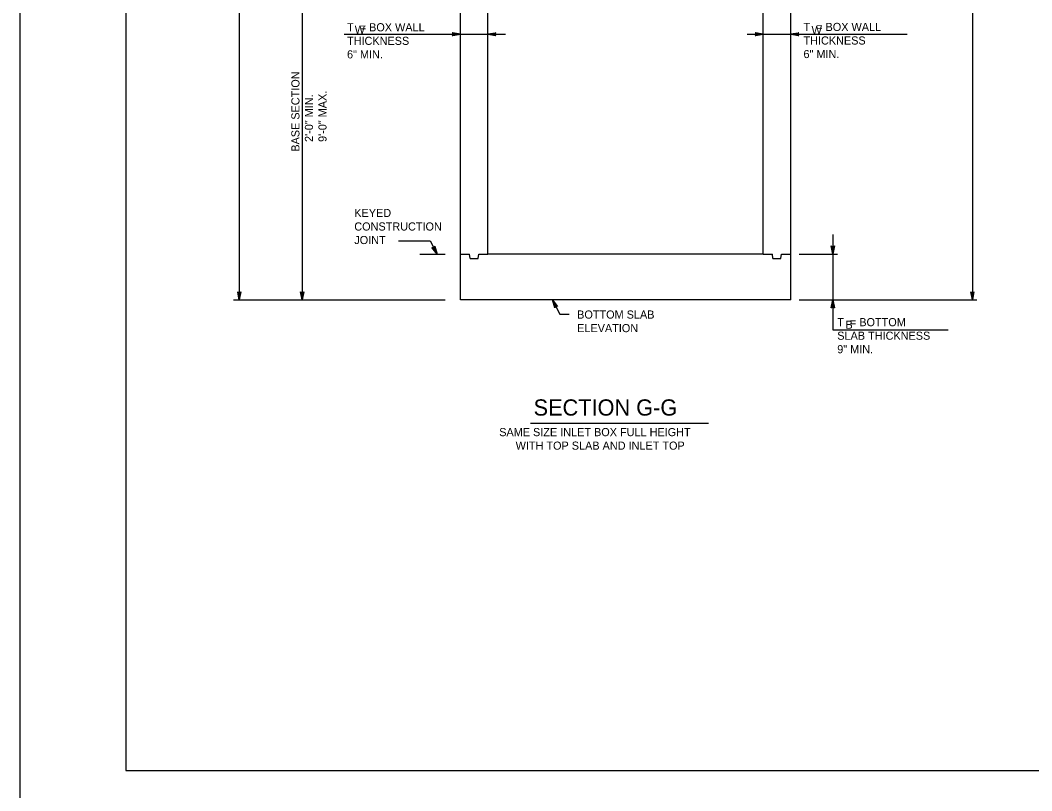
# Model space of a CAD drawing. Extents: x -6420 to 49575, y -4552 to 11624.
# Drawn here: x -6420 to -5195, y 5802 to 6735 of the extents above; entities that cross this region are included whole.
import ezdxf

# ---------------------------------------------------------------- set-up
doc = ezdxf.new("R2010")
doc.units = 0
doc.layers.add('1', color=7, linetype='Continuous')
doc.layers.add('PLT-BNDY', color=7, linetype='Continuous')

msp = doc.modelspace()

# ---------------------------------------------------------------- linework, layer by layer
at = {"layer": '1'}
for p, q in [((-5267.2, 7530), (-5267.2, 6396.7)), ((-5887.3, 6396.7), (-5887.3, 7463.3)), ((-5487.3, 6396.7), (-5487.3, 7463.3)), ((-6155.1, 7396.7), (-6155.1, 6396.7)), ((-6078.9, 7396.7), (-6078.9, 6396.7)), ((-5854, 6452.2), (-5854, 7396.7)), ((-5520.6, 6452.2), (-5520.6, 7396.7)), ((-6028.1, 6718.4), (-5832.7, 6718.4)), ((-5539.9, 6718.4), (-5346.4, 6718.4)), ((-5962.4, 6468.3), (-5923.9, 6468.3)), ((-5923.9, 6468.3), (-5915.6, 6452.2)), ((-5436.3, 6476), (-5436.3, 6360.6)), ((-5520.8, 6452.2), (-5520.6, 6463.5)), ((-5936.4, 6452.2), (-5905.8, 6452.2)), ((-5887.3, 6452.2), (-5876.2, 6452.2)), ((-5875.5, 6446.7), (-5876.2, 6452.2)), ((-5875.5, 6446.7), (-5865.8, 6446.7)), ((-5865.8, 6446.7), (-5865.1, 6452.2)), ((-5865.1, 6452.2), (-5854, 6452.2)), ((-5520.6, 6452.2), (-5854, 6452.2)), ((-5520.6, 6452.2), (-5509.5, 6452.2)), ((-5508.8, 6446.7), (-5509.5, 6452.2)), ((-5508.8, 6446.7), (-5499.1, 6446.7)), ((-5499.1, 6446.7), (-5498.4, 6452.2)), ((-5498.4, 6452.2), (-5487.3, 6452.2)), ((-5477.2, 6452.2), (-5430.5, 6452.2)), ((-6162.2, 6396.7), (-5905.8, 6396.7)), ((-5487.3, 6396.7), (-5887.3, 6396.7)), ((-5775.8, 6396.7), (-5766.9, 6379.2)), ((-5477.2, 6396.7), (-5262, 6396.7)), ((-5766.9, 6379.2), (-5755.5, 6379.2)), ((-5436.3, 6360.6), (-5296.6, 6360.6)), ((-5802.3, 6247.5), (-5586.9, 6247.5))]:
    msp.add_line(p, q, dxfattribs=at)
for points in [[(-3713.7, 5826.7), (-3713.7, 7677), (-6292.4, 7677), (-6292.4, 5826.7), (-3713.7, 5826.7), (-3713.7, 5913.1), (-4369.8, 5913.1), (-4369.8, 6125.3), (-3713.7, 6125.3), (-3713.7, 6220.4), (-4369.8, 6220.4), (-4369.8, 5826.7), (-4111.3, 5826.7), (-4111.3, 5913.1), (-4111.3, 5826.7), (-3858.7, 5826.7), (-3858.7, 5913.1), (-3858.7, 5872.7), (-3713.7, 5872.7)], [(-5887.3, 6718.4), (-5897.1, 6716.6), (-5896.7, 6716.9), (-5896.3, 6717.1), (-5896.1, 6717.5), (-5895.9, 6717.8), (-5895.9, 6718.1), (-5895.8, 6718.4), (-5895.9, 6718.8), (-5895.9, 6719.1), (-5896.1, 6719.4), (-5896.3, 6719.8), (-5896.7, 6720), (-5897.1, 6720.3), (-5887.3, 6718.4), (-5896.7, 6720), (-5896.3, 6719.8), (-5887.3, 6718.4), (-5896.1, 6719.4), (-5895.9, 6719.1), (-5887.3, 6718.4), (-5895.9, 6718.8), (-5895.8, 6718.4), (-5887.3, 6718.4), (-5895.9, 6718.1), (-5895.9, 6717.8), (-5887.3, 6718.4), (-5896.1, 6717.5), (-5896.3, 6717.1), (-5887.3, 6718.4), (-5896.7, 6716.9)], [(-5854, 6718.4), (-5844.2, 6720.3), (-5844.6, 6720), (-5844.9, 6719.8), (-5845.1, 6719.4), (-5845.3, 6719.1), (-5845.4, 6718.8), (-5845.4, 6718.4), (-5845.4, 6718.1), (-5845.3, 6717.8), (-5845.1, 6717.5), (-5844.9, 6717.1), (-5844.6, 6716.9), (-5844.2, 6716.6), (-5854, 6718.4), (-5844.6, 6716.9), (-5844.9, 6717.1), (-5854, 6718.4), (-5845.1, 6717.5), (-5845.3, 6717.8), (-5854, 6718.4), (-5845.4, 6718.1), (-5845.4, 6718.4), (-5854, 6718.4), (-5845.4, 6718.8), (-5845.3, 6719.1), (-5854, 6718.4), (-5845.1, 6719.4), (-5844.9, 6719.8), (-5854, 6718.4), (-5844.6, 6720)], [(-5520.6, 6718.4), (-5530.4, 6716.6), (-5530, 6716.9), (-5529.7, 6717.1), (-5529.5, 6717.5), (-5529.3, 6717.8), (-5529.2, 6718.1), (-5529.2, 6718.4), (-5529.2, 6718.8), (-5529.3, 6719.1), (-5529.5, 6719.4), (-5529.7, 6719.8), (-5530, 6720), (-5530.4, 6720.3), (-5520.6, 6718.4), (-5530, 6720), (-5529.7, 6719.8), (-5520.6, 6718.4), (-5529.5, 6719.4), (-5529.3, 6719.1), (-5520.6, 6718.4), (-5529.2, 6718.8), (-5529.2, 6718.4), (-5520.6, 6718.4), (-5529.2, 6718.1), (-5529.3, 6717.8), (-5520.6, 6718.4), (-5529.5, 6717.5), (-5529.7, 6717.1), (-5520.6, 6718.4), (-5530, 6716.9)], [(-5487.3, 6718.4), (-5477.5, 6720.3), (-5477.9, 6720), (-5478.3, 6719.8), (-5478.5, 6719.4), (-5478.7, 6719.1), (-5478.7, 6718.8), (-5478.8, 6718.4), (-5478.7, 6718.1), (-5478.7, 6717.8), (-5478.5, 6717.5), (-5478.3, 6717.1), (-5477.9, 6716.9), (-5477.5, 6716.6), (-5487.3, 6718.4), (-5477.9, 6716.9), (-5478.3, 6717.1), (-5487.3, 6718.4), (-5478.5, 6717.5), (-5478.7, 6717.8), (-5487.3, 6718.4), (-5478.7, 6718.1), (-5478.8, 6718.4), (-5487.3, 6718.4), (-5478.7, 6718.8), (-5478.7, 6719.1), (-5487.3, 6718.4), (-5478.5, 6719.4), (-5478.3, 6719.8), (-5487.3, 6718.4), (-5477.9, 6720)], [(-5915.6, 6452.2), (-5921.7, 6460.1), (-5921.3, 6459.9), (-5920.9, 6459.6), (-5920.5, 6459.6), (-5920.1, 6459.6), (-5919.8, 6459.7), (-5919.5, 6459.8), (-5919.2, 6460), (-5919, 6460.2), (-5918.8, 6460.5), (-5918.6, 6460.8), (-5918.5, 6461.3), (-5918.4, 6461.8), (-5915.6, 6452.2), (-5918.5, 6461.3), (-5918.6, 6460.8), (-5915.6, 6452.2), (-5918.8, 6460.5), (-5919, 6460.2), (-5915.6, 6452.2), (-5919.2, 6460), (-5919.5, 6459.8), (-5915.6, 6452.2), (-5919.8, 6459.7), (-5920.1, 6459.6), (-5915.6, 6452.2), (-5920.5, 6459.6), (-5920.9, 6459.6), (-5915.6, 6452.2), (-5921.3, 6459.9)], [(-5436.3, 6452.2), (-5438.1, 6462), (-5437.8, 6461.6), (-5437.6, 6461.2), (-5437.2, 6461), (-5436.9, 6460.9), (-5436.6, 6460.8), (-5436.3, 6460.7), (-5435.9, 6460.8), (-5435.6, 6460.9), (-5435.3, 6461), (-5435, 6461.2), (-5434.7, 6461.6), (-5434.4, 6462), (-5436.3, 6452.2), (-5434.7, 6461.6), (-5435, 6461.2), (-5436.3, 6452.2), (-5435.3, 6461), (-5435.6, 6460.9), (-5436.3, 6452.2), (-5435.9, 6460.8), (-5436.3, 6460.7), (-5436.3, 6452.2), (-5436.6, 6460.8), (-5436.9, 6460.9), (-5436.3, 6452.2), (-5437.2, 6461), (-5437.6, 6461.2), (-5436.3, 6452.2), (-5437.8, 6461.6)], [(-6155.1, 6396.7), (-6156.9, 6406.4), (-6156.7, 6406.1), (-6156.4, 6405.7), (-6156.1, 6405.5), (-6155.8, 6405.3), (-6155.4, 6405.2), (-6155.1, 6405.2), (-6154.8, 6405.2), (-6154.4, 6405.3), (-6154.1, 6405.5), (-6153.8, 6405.7), (-6153.5, 6406.1), (-6153.3, 6406.4), (-6155.1, 6396.7), (-6153.5, 6406.1), (-6153.8, 6405.7), (-6155.1, 6396.7), (-6154.1, 6405.5), (-6154.4, 6405.3), (-6155.1, 6396.7), (-6154.8, 6405.2), (-6155.1, 6405.2), (-6155.1, 6396.7), (-6155.4, 6405.2), (-6155.8, 6405.3), (-6155.1, 6396.7), (-6156.1, 6405.5), (-6156.4, 6405.7), (-6155.1, 6396.7), (-6156.7, 6406.1)], [(-6078.9, 6396.7), (-6080.8, 6406.4), (-6080.5, 6406.1), (-6080.2, 6405.7), (-6079.9, 6405.5), (-6079.6, 6405.3), (-6079.2, 6405.2), (-6078.9, 6405.2), (-6078.6, 6405.2), (-6078.3, 6405.3), (-6077.9, 6405.5), (-6077.6, 6405.7), (-6077.3, 6406.1), (-6077.1, 6406.4), (-6078.9, 6396.7), (-6077.3, 6406.1), (-6077.6, 6405.7), (-6078.9, 6396.7), (-6077.9, 6405.5), (-6078.3, 6405.3), (-6078.9, 6396.7), (-6078.6, 6405.2), (-6078.9, 6405.2), (-6078.9, 6396.7), (-6079.2, 6405.2), (-6079.6, 6405.3), (-6078.9, 6396.7), (-6079.9, 6405.5), (-6080.2, 6405.7), (-6078.9, 6396.7), (-6080.5, 6406.1)], [(-5775.8, 6396.7), (-5769.7, 6388.8), (-5770.1, 6389), (-5770.6, 6389.2), (-5770.9, 6389.2), (-5771.3, 6389.3), (-5771.6, 6389.2), (-5771.9, 6389.1), (-5772.2, 6388.9), (-5772.5, 6388.7), (-5772.7, 6388.3), (-5772.9, 6388), (-5772.9, 6387.6), (-5773, 6387.1), (-5775.8, 6396.7), (-5772.9, 6387.6), (-5772.9, 6388), (-5775.8, 6396.7), (-5772.7, 6388.3), (-5772.5, 6388.7), (-5775.8, 6396.7), (-5772.2, 6388.9), (-5771.9, 6389.1), (-5775.8, 6396.7), (-5771.6, 6389.2), (-5771.3, 6389.3), (-5775.8, 6396.7), (-5770.9, 6389.2), (-5770.6, 6389.2), (-5775.8, 6396.7), (-5770.1, 6389)], [(-5436.3, 6396.7), (-5434.4, 6386.9), (-5434.7, 6387.2), (-5435, 6387.6), (-5435.3, 6387.8), (-5435.6, 6388), (-5435.9, 6388.1), (-5436.3, 6388.1), (-5436.6, 6388.1), (-5436.9, 6388), (-5437.2, 6387.8), (-5437.6, 6387.6), (-5437.8, 6387.2), (-5438.1, 6386.9), (-5436.3, 6396.7), (-5437.8, 6387.2), (-5437.6, 6387.6), (-5436.3, 6396.7), (-5437.2, 6387.8), (-5436.9, 6388), (-5436.3, 6396.7), (-5436.6, 6388.1), (-5436.3, 6388.1), (-5436.3, 6396.7), (-5435.9, 6388.1), (-5435.6, 6388), (-5436.3, 6396.7), (-5435.3, 6387.8), (-5435, 6387.6), (-5436.3, 6396.7), (-5434.7, 6387.2)], [(-5267.2, 6396.7), (-5269.1, 6406.4), (-5268.8, 6406.1), (-5268.6, 6405.7), (-5268.2, 6405.5), (-5267.9, 6405.3), (-5267.6, 6405.2), (-5267.2, 6405.2), (-5266.9, 6405.2), (-5266.6, 6405.3), (-5266.3, 6405.5), (-5265.9, 6405.7), (-5265.7, 6406.1), (-5265.4, 6406.4), (-5267.2, 6396.7), (-5265.7, 6406.1), (-5265.9, 6405.7), (-5267.2, 6396.7), (-5266.3, 6405.5), (-5266.6, 6405.3), (-5267.2, 6396.7), (-5266.9, 6405.2), (-5267.2, 6405.2), (-5267.2, 6396.7), (-5267.6, 6405.2), (-5267.9, 6405.3), (-5267.2, 6396.7), (-5268.2, 6405.5), (-5268.6, 6405.7), (-5267.2, 6396.7), (-5268.8, 6406.1)]]:
    msp.add_lwpolyline(points, dxfattribs=at)
at = {"layer": 'PLT-BNDY'}
msp.add_lwpolyline([(-6420.4, 7726.3), (-3661.2, 7726.3), (-3661.2, 5777.4), (-6420.4, 5777.4)], close=True, dxfattribs=at)

# ---------------------------------------------------------------- texts
at = {"layer": '1'}
for s, height, p in [('T  = BOX WALL', 9.843, (-6024.6, 6722)), ('W', 9.84, (-6015.3, 6719.2)), ('T  = BOX WALL', 9.843, (-5471.8, 6722.4)), ('W', 9.84, (-5462, 6718.5)), ('THICKNESS', 9.84, (-6024.6, 6705.6)), ('THICKNESS', 9.84, (-5471.8, 6706)), ('6" MIN.', 9.84, (-6024.6, 6689.2)), ('6" MIN.', 9.84, (-5471.8, 6689.6)), ('KEYED', 9.84, (-6015.8, 6497.1)), ('CONSTRUCTION', 9.843, (-6015.8, 6480.7)), ('JOINT', 9.84, (-6015.8, 6464.3)), ('BOTTOM SLAB', 9.843, (-5745.9, 6374)), ('T  = BOTTOM', 9.843, (-5430.9, 6364.8)), ('B', 9.84, (-5421, 6361.7)), ('ELEVATION', 9.84, (-5745.9, 6357.6)), ('SLAB THICKNESS', 9.843, (-5430.9, 6348.4)), ('9" MIN.', 9.84, (-5430.9, 6332)), ('SECTION G-G', 19.685, (-5798.7, 6256.5)), ('SAME SIZE INLET BOX FULL HEIGHT', 9.843, (-5840.3, 6231.6)), ('WITH TOP SLAB AND INLET TOP', 9.843, (-5820.4, 6215.2))]:
    msp.add_text(s, height=height, dxfattribs=at).set_placement(p)
for s, height, p in [('BASE SECTION', 9.843, (-6082.2, 6576.2)), ('2\'-0" MIN.', 9.84, (-6065.8, 6588)), ('9\'-0" MAX.', 9.84, (-6049.4, 6588))]:
    msp.add_text(s, height=height, rotation=90, dxfattribs=at).set_placement(p)

doc.saveas('drawing.dxf')
